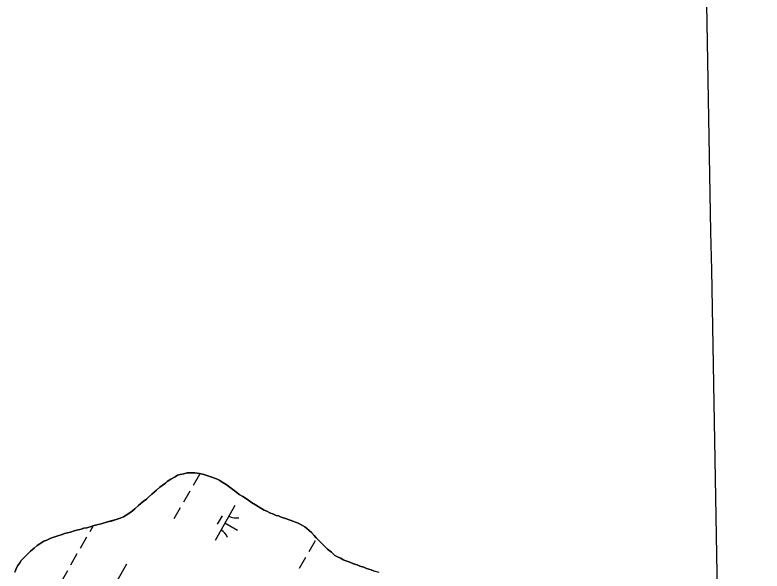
# Model space of a CAD drawing. Extents: x 3930721 to 3950824, y 220441 to 242861.
# Drawn here: x 3945146 to 3946077, y 233442 to 234136 of the extents above; entities that cross this region are included whole.
import ezdxf

# ---------------------------------------------------------------- set-up
doc = ezdxf.new("R2010")
doc.units = 0
for name, color, linetype in [('V-GRID-MAJR', 7, 'Continuous'), ('V-TOPO-SHOR', 7, 'Continuous'), ('V-WETL-SWMP', 7, 'Continuous')]:
    doc.layers.add(name, color=color, linetype=linetype)

msp = doc.modelspace()

# ---------------------------------------------------------------- linework, layer by layer
at = {"layer": 'V-GRID-MAJR'}
msp.add_spline([(3946094.66, 229416.34), (3946078.33, 230314.51), (3945968.14, 236374.43), (3945944.62, 237667.83)], degree=3, dxfattribs=at)
at = {"layer": 'V-TOPO-SHOR'}
for points in [[(3945449, 233522.89), (3945445.53, 233525.03), (3945440.67, 233527.9), (3945437.55, 233530.04), (3945433.04, 233533.24), (3945429.92, 233535.38), (3945425.41, 233537.89), (3945422.29, 233540.38), (3945417.44, 233543.95), (3945413.98, 233546.44), (3945409.12, 233550.01), (3945404.27, 233553.22), (3945401.15, 233555.01), (3945396.98, 233557.16), (3945391.41, 233559.34), (3945384.79, 233561.52), (3945381.3, 233562.62), (3945375.72, 233563.74), (3945370.14, 233564.86), (3945363.49, 233564.95), (3945360.34, 233564.64), (3945356.13, 233563.65), (3945351.57, 233562.66), (3945348.41, 233561.66), (3945345.58, 233559.94), (3945339.95, 233556.87), (3945335.7, 233553.77), (3945333.23, 233551.71), (3945329.34, 233548.96), (3945326.52, 233546.9), (3945322.27, 233543.11), (3945316.26, 233538.29), (3945312.01, 233534.5), (3945309.53, 233532.08), (3945305.64, 233528.98), (3945303.16, 233526.92), (3945299.63, 233524.17), (3945295.02, 233520.03), (3945290.07, 233515.9), (3945284.42, 233512.12), (3945280.9, 233510.07), (3945276.68, 233508.38), (3945271.75, 233506.69), (3945265.78, 233504.68), (3945261.22, 233503.68), (3945253.14, 233501.34), (3945249.63, 233500.34), (3945244.36, 233499.01), (3945240.85, 233498.01), (3945235.23, 233496.33), (3945231.72, 233495.68), (3945228.21, 233494.33), (3945222.95, 233493.35), (3945219.44, 233492.34), (3945214.87, 233490.66), (3945207.5, 233489), (3945204.33, 233487.65), (3945199.06, 233485.97), (3945195.2, 233484.97), (3945190.28, 233483.28), (3945185.35, 233480.9), (3945181.83, 233479.55), (3945176.54, 233476.12), (3945173.36, 233474.06), (3945169.47, 233470.96), (3945165.22, 233467.17), (3945162.39, 233464.41), (3945157.78, 233459.92), (3945153.52, 233455.43), (3945151.73, 233452.66), (3945149.24, 233449.19), (3945147.45, 233446.07), (3945145.63, 233440.84)], [(3945600.1, 233440.41), (3945593.82, 233442.25), (3945589.99, 233443.7), (3945584.07, 233445.52), (3945580.59, 233446.97), (3945575.71, 233448.43), (3945572.58, 233449.88), (3945567.7, 233451.34), (3945563.18, 233453.15), (3945559.7, 233454.59), (3945555.18, 233456.4), (3945552.05, 233458.2), (3945548.57, 233459.64), (3945544.75, 233461.79), (3945540.25, 233465.7), (3945535.41, 233469.61), (3945532.99, 233472.09), (3945527.12, 233477.77), (3945521.25, 233483.79), (3945518.84, 233486.62), (3945515.39, 233490.17), (3945509.86, 233495.49), (3945507.09, 233497.27), (3945504.31, 233499.06), (3945499.79, 233501.57), (3945496.67, 233503.01), (3945492.14, 233504.47), (3945484.48, 233507.37), (3945477.86, 233509.56), (3945474.38, 233511.01), (3945471.24, 233511.74), (3945467.42, 233513.54), (3945464.29, 233514.64), (3945459.77, 233516.8), (3945456.64, 233518.24), (3945452.12, 233520.74), (3945449, 233522.89)]]:
    msp.add_lwpolyline(points, dxfattribs=at)
at = {"layer": 'V-WETL-SWMP'}
for p, q in [((3945356.13, 233563.65), (3945360.34, 233564.65)), ((3945360.34, 233564.65), (3945363.49, 233564.95)), ((3945363.49, 233564.95), (3945370.14, 233564.86)), ((3945370.14, 233564.86), (3945375.72, 233563.74)), ((3945335.7, 233553.78), (3945339.94, 233556.87)), ((3945339.94, 233556.87), (3945345.58, 233559.94)), ((3945345.58, 233559.94), (3945348.4, 233561.65)), ((3945348.4, 233561.65), (3945351.57, 233562.66)), ((3945351.57, 233562.66), (3945356.13, 233563.65)), ((3945375.76, 233562.76), (3945367.8, 233548.88)), ((3945375.72, 233563.74), (3945381.3, 233562.62)), ((3945381.3, 233562.62), (3945384.79, 233561.52)), ((3945384.79, 233561.52), (3945391.41, 233559.33)), ((3945391.41, 233559.33), (3945396.98, 233557.16)), ((3945396.98, 233557.16), (3945401.15, 233555.01)), ((3945401.15, 233555.01), (3945404.27, 233553.22)), ((3945322.27, 233543.11), (3945326.52, 233546.9)), ((3945326.52, 233546.9), (3945329.34, 233548.96)), ((3945329.34, 233548.96), (3945333.23, 233551.71)), ((3945333.23, 233551.71), (3945335.7, 233553.78)), ((3945404.27, 233553.22), (3945409.12, 233550)), ((3945409.12, 233550), (3945413.98, 233546.44)), ((3945413.98, 233546.44), (3945417.44, 233543.95)), ((3945312.01, 233534.5), (3945316.26, 233538.29)), ((3945316.26, 233538.29), (3945322.27, 233543.11)), ((3945363.83, 233541.93), (3945355.88, 233528.05)), ((3945417.44, 233543.95), (3945422.29, 233540.38)), ((3945422.29, 233540.38), (3945425.41, 233537.89)), ((3945425.41, 233537.89), (3945429.92, 233535.38)), ((3945299.63, 233524.17), (3945303.16, 233526.92)), ((3945303.16, 233526.92), (3945305.64, 233528.99)), ((3945305.64, 233528.99), (3945309.53, 233532.08)), ((3945309.53, 233532.08), (3945312.01, 233534.5)), ((3945429.92, 233535.38), (3945433.04, 233533.24)), ((3945433.04, 233533.24), (3945437.55, 233530.04)), ((3945437.55, 233530.04), (3945440.67, 233527.89)), ((3945440.67, 233527.89), (3945445.53, 233525.03)), ((3945290.07, 233515.9), (3945295.02, 233520.03)), ((3945295.02, 233520.03), (3945299.63, 233524.17)), ((3945351.9, 233521.11), (3945343.95, 233507.22)), ((3945420.02, 233523.92), (3945395.17, 233480.53)), ((3945445.53, 233525.03), (3945449, 233522.89)), ((3945449, 233522.89), (3945452.12, 233520.74)), ((3945452.12, 233520.74), (3945456.64, 233518.24)), ((3945456.64, 233518.24), (3945459.76, 233516.8)), ((3945271.75, 233506.69), (3945276.68, 233508.38)), ((3945276.68, 233508.38), (3945280.9, 233510.07)), ((3945280.9, 233510.07), (3945284.42, 233512.12)), ((3945284.42, 233512.12), (3945290.07, 233515.9)), ((3945403.89, 233511.27), (3945397.92, 233500.85)), ((3945459.76, 233516.8), (3945464.28, 233514.64)), ((3945464.28, 233514.64), (3945467.42, 233513.54)), ((3945467.42, 233513.54), (3945471.24, 233511.74)), ((3945471.24, 233511.74), (3945474.38, 233511)), ((3945474.38, 233511), (3945477.86, 233509.56)), ((3945477.86, 233509.56), (3945484.48, 233507.37)), ((3945240.85, 233498.01), (3945244.36, 233499.01)), ((3945244.36, 233499.01), (3945249.63, 233500.34)), ((3945249.63, 233500.34), (3945253.14, 233501.34)), ((3945253.14, 233501.34), (3945261.22, 233503.68)), ((3945261.22, 233503.68), (3945265.78, 233504.67)), ((3945265.78, 233504.67), (3945271.75, 233506.69)), ((3945407.6, 233502.23), (3945423.22, 233493.28)), ((3945484.48, 233507.37), (3945492.14, 233504.47)), ((3945492.14, 233504.47), (3945496.67, 233503.01)), ((3945496.67, 233503.01), (3945499.8, 233501.57)), ((3945499.8, 233501.57), (3945504.31, 233499.06)), ((3945504.31, 233499.06), (3945507.09, 233497.28)), ((3945207.5, 233489), (3945214.87, 233490.65)), ((3945214.87, 233490.65), (3945219.44, 233492.34)), ((3945219.44, 233492.34), (3945222.95, 233493.35)), ((3945222.95, 233493.35), (3945228.21, 233494.33)), ((3945228.21, 233494.33), (3945231.73, 233495.68)), ((3945231.73, 233495.68), (3945235.23, 233496.33)), ((3945235.23, 233496.33), (3945240.85, 233498.01)), ((3945243.1, 233498.65), (3945238.91, 233491.32)), ((3945507.09, 233497.28), (3945509.86, 233495.49)), ((3945509.86, 233495.49), (3945515.39, 233490.17)), ((3945515.39, 233490.17), (3945518.84, 233486.62)), ((3945181.83, 233479.55), (3945185.35, 233480.9)), ((3945185.35, 233480.9), (3945190.28, 233483.28)), ((3945190.28, 233483.28), (3945195.2, 233484.97)), ((3945195.2, 233484.97), (3945199.06, 233485.97)), ((3945199.06, 233485.97), (3945204.33, 233487.65)), ((3945204.33, 233487.65), (3945207.5, 233489)), ((3945234.93, 233484.38), (3945226.98, 233470.5)), ((3945518.84, 233486.62), (3945521.25, 233483.79)), ((3945521.25, 233483.79), (3945527.12, 233477.77)), ((3945169.47, 233470.96), (3945173.36, 233474.06)), ((3945173.36, 233474.06), (3945176.54, 233476.12)), ((3945176.54, 233476.12), (3945181.83, 233479.55)), ((3945520.1, 233480.09), (3945512.15, 233466.21)), ((3945527.12, 233477.77), (3945532.99, 233472.09)), ((3945532.99, 233472.09), (3945535.41, 233469.61)), ((3945157.78, 233459.92), (3945162.39, 233464.41)), ((3945162.39, 233464.41), (3945165.22, 233467.17)), ((3945165.22, 233467.17), (3945169.47, 233470.96)), ((3945223, 233463.56), (3945215.05, 233449.67)), ((3945535.41, 233469.61), (3945540.25, 233465.7)), ((3945540.25, 233465.7), (3945544.75, 233461.79)), ((3945544.75, 233461.79), (3945548.57, 233459.64)), ((3945149.24, 233449.19), (3945151.74, 233452.66)), ((3945151.74, 233452.66), (3945153.52, 233455.43)), ((3945153.52, 233455.43), (3945157.78, 233459.92)), ((3945508.17, 233459.27), (3945500.22, 233445.38)), ((3945548.57, 233459.64), (3945552.05, 233458.2)), ((3945552.05, 233458.2), (3945555.18, 233456.4)), ((3945555.18, 233456.4), (3945559.7, 233454.59)), ((3945559.7, 233454.59), (3945563.18, 233453.15)), ((3945563.18, 233453.15), (3945567.7, 233451.34)), ((3945145.63, 233440.84), (3945147.45, 233446.07)), ((3945147.45, 233446.07), (3945149.24, 233449.19)), ((3945284.83, 233450.71), (3945259.98, 233407.32)), ((3945567.7, 233451.34), (3945572.58, 233449.88)), ((3945572.58, 233449.88), (3945575.71, 233448.43)), ((3945575.71, 233448.43), (3945580.59, 233446.97)), ((3945580.59, 233446.97), (3945584.07, 233445.52)), ((3945584.07, 233445.52), (3945589.99, 233443.7)), ((3945589.99, 233443.7), (3945593.82, 233442.25)), ((3945211.08, 233442.73), (3945203.12, 233428.85))]:
    msp.add_line(p, q, dxfattribs=at)
for centre, start, end in [((3945421.53, 233526.08), 239.42788, 280.97154), ((3945394.08, 233478.14), 19.42788, 60.97154)]:
    msp.add_arc(centre, 17.62, start, end, dxfattribs=at)

doc.saveas('drawing.dxf')
